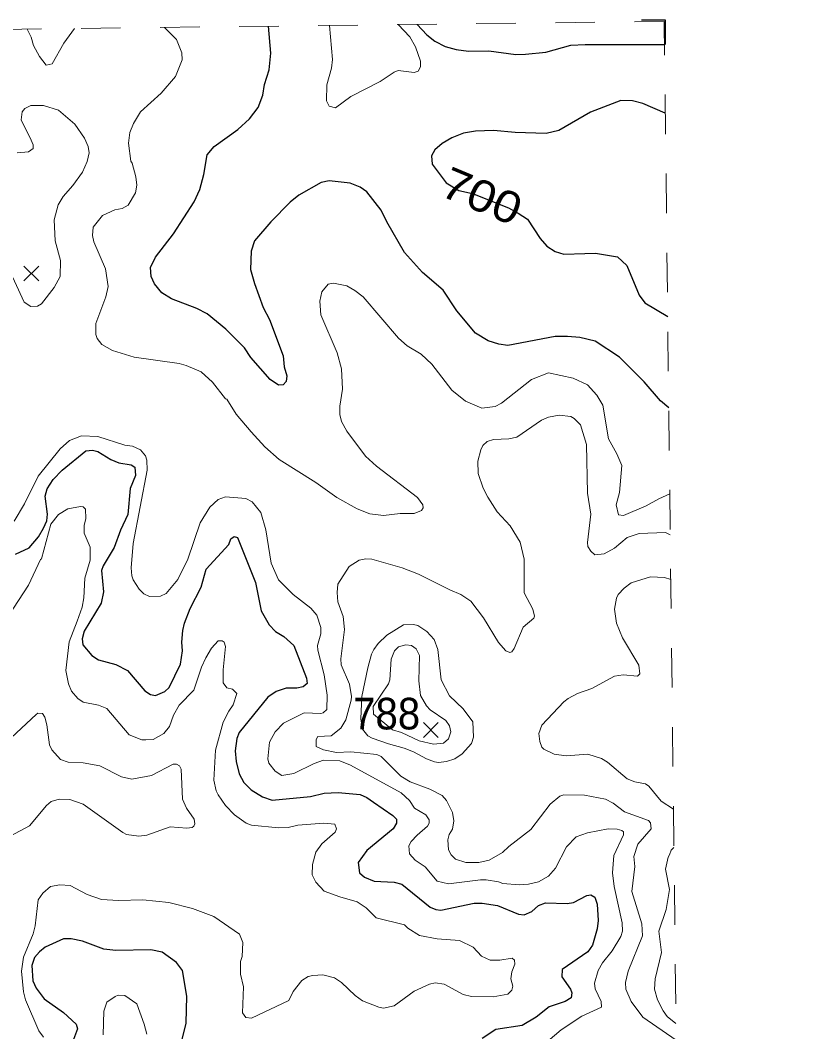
# Model space of a CAD drawing. Extents: x 294.2 to 320.3, y 7482.7 to 7510.7.
# Drawn here: x 318.347 to 320.301, y 7508.188 to 7510.747 of the extents above; entities that cross this region are included whole.
import ezdxf
from ezdxf.enums import TextEntityAlignment as Align

# ---------------------------------------------------------------- set-up
doc = ezdxf.new("R2010")
doc.units = 0
doc.header["$LTSCALE"] = 0.032
doc.linetypes.add('SHORT_DASHED', pattern=[2.7, 1.5, -1.2])
for name, color, linetype, lineweight in [('1', 7, 'Continuous', 25), ('2', 7, 'Continuous', 13), ('21', 7, 'Continuous', 25), ('22', 7, 'SHORT_DASHED', 13), ('63', 7, 'Continuous', 25)]:
    doc.layers.add(name, color=color, linetype=linetype, lineweight=lineweight)
doc.layers.add('61', color=7, linetype='Continuous')

msp = doc.modelspace()

# ---------------------------------------------------------------- linework, layer by layer
at = {"layer": '1'}
for points in [[(319.9877, 7509.7665), (319.9671, 7509.7842), (319.9255, 7509.8322), (319.8633, 7509.8943), (319.8016, 7509.9344), (319.7623, 7509.9438), (319.7316, 7509.947), (319.7004, 7509.9462), (319.5805, 7509.9242), (319.5577, 7509.9274), (319.531, 7509.936), (319.4987, 7509.9549), (319.4518, 7510.0115), (319.4172, 7510.0642), (319.3648, 7510.1082), (319.3192, 7510.1593), (319.2744, 7510.2364), (319.2602, 7510.2663), (319.2233, 7510.3127), (319.2068, 7510.3245), (319.1812, 7510.3347), (319.1286, 7510.3402), (319.1081, 7510.3363), (319.0519, 7510.3041), (319.0299, 7510.2868), (318.9806, 7510.2368), (318.9391, 7510.1883), (318.9308, 7510.1621), (318.9295, 7510.1162), (318.9391, 7510.0804), (318.9614, 7510.0198), (318.9774, 7509.9898), (319.0118, 7509.8978), (319.0149, 7509.8695), (319.0212, 7509.8467), (319.02, 7509.8325), (319.0122, 7509.8247), (319.0004, 7509.8239), (318.9791, 7509.8381), (318.9304, 7509.8931), (318.9144, 7509.9183), (318.8673, 7509.9654), (318.8201, 7510.004), (318.7938, 7510.0174), (318.7297, 7510.0416), (318.7054, 7510.0573), (318.6865, 7510.0801), (318.6778, 7510.0982), (318.6763, 7510.121), (318.6888, 7510.147), (318.7349, 7510.2059), (318.7868, 7510.2869), (318.8009, 7510.3183), (318.8115, 7510.3568), (318.8194, 7510.4064), (318.8375, 7510.4276), (318.8976, 7510.4701), (318.9267, 7510.4968), (318.9487, 7510.5259), (318.9605, 7510.5573), (318.9644, 7510.5841), (318.9766, 7510.6211), (318.9805, 7510.6635), (318.9746, 7510.7316)], [(319.3515, 7510.7362), (319.3757, 7510.71), (319.3962, 7510.6935), (319.4221, 7510.6802), (319.4499, 7510.6723), (319.4806, 7510.6684), (319.5323, 7510.669), (319.6007, 7510.6596), (319.6251, 7510.6604), (319.6766, 7510.6659), (319.7403, 7510.6832), (319.7761, 7510.6856), (319.9769, 7510.6848)], [(319.9789, 7510.5119), (319.9218, 7510.5362), (319.8958, 7510.5425), (319.8662, 7510.5433), (319.7897, 7510.5142), (319.7099, 7510.4678), (319.6777, 7510.46), (319.5987, 7510.4623), (319.5442, 7510.4679), (319.4986, 7510.4664), (319.4679, 7510.4609), (319.4384, 7510.4491), (319.414, 7510.435), (319.396, 7510.4184), (319.3873, 7510.4035), (319.3889, 7510.3823), (319.4243, 7510.3351), (319.4565, 7510.3162), (319.4907, 7510.3083), (319.5819, 7510.2722), (319.6067, 7510.2588), (319.6303, 7510.2431), (319.6625, 7510.1944), (319.679, 7510.1747), (319.7002, 7510.1613), (319.7218, 7510.155), (319.7753, 7510.1566), (319.8023, 7510.157), (319.8579, 7510.1481), (319.8815, 7510.1258), (319.9128, 7510.0511), (319.9275, 7510.0314), (319.985, 7509.9976)], [(318.3348, 7509.3964), (318.3694, 7509.4124), (318.3932, 7509.4399), (318.4054, 7509.4619), (318.4137, 7509.4802), (318.4154, 7509.4969), (318.4098, 7509.5426), (318.4148, 7509.5614), (318.4298, 7509.585), (318.4531, 7509.6082), (318.513, 7509.6576), (318.5297, 7509.6593), (318.543, 7509.6555), (318.5757, 7509.6356), (318.5962, 7509.627), (318.6278, 7509.6222), (318.6367, 7509.6162), (318.6384, 7509.5953), (318.6251, 7509.5625), (318.619, 7509.4964), (318.6001, 7509.4571), (318.5846, 7509.413), (318.5563, 7509.3662), (318.5524, 7509.3549), (318.5574, 7509.3011), (318.5518, 7509.2721), (318.5085, 7509.2011), (318.5035, 7509.1818), (318.5052, 7509.1667), (318.5279, 7509.1398), (318.5446, 7509.1285), (318.5884, 7509.1172), (318.6183, 7509.1021), (318.6617, 7509.0504), (318.6762, 7509.0407), (318.6889, 7509.0385), (318.7128, 7509.0487), (318.7233, 7509.0584), (318.7522, 7509.1176), (318.7572, 7509.1515), (318.7555, 7509.1735), (318.7583, 7509.2031), (318.7622, 7509.2219), (318.7766, 7509.2585), (318.8048, 7509.3128), (318.8176, 7509.358), (318.8742, 7509.4204), (318.8792, 7509.4349), (318.888, 7509.4409), (318.8963, 7509.4382), (318.9424, 7509.3247), (318.9562, 7509.2526), (318.9767, 7509.2171), (318.9928, 7509.2005), (319.0139, 7509.1881), (319.0388, 7509.165), (319.071, 7509.0822), (319.0727, 7509.0693), (319.0627, 7509.0607), (319.0466, 7509.0569), (319.0195, 7509.0569), (318.9945, 7509.0488), (318.9734, 7509.0343), (318.9008, 7508.9451), (318.8947, 7508.93), (318.8908, 7508.8982), (318.893, 7508.8719), (318.9008, 7508.8407), (318.9124, 7508.8186), (318.9307, 7508.8003), (318.9595, 7508.7826), (318.9845, 7508.774), (319.0816, 7508.7831), (319.1154, 7508.7917), (319.1509, 7508.7928), (319.2069, 7508.7879), (319.2236, 7508.7809), (319.2402, 7508.7686), (319.2896, 7508.7353), (319.299, 7508.7261), (319.2984, 7508.7154), (319.2901, 7508.7014), (319.2236, 7508.6465), (319.2014, 7508.6164), (319.2053, 7508.59), (319.2181, 7508.5793), (319.2421, 7508.5689), (319.2926, 7508.5662), (319.3126, 7508.5614), (319.3841, 7508.5033), (319.398, 7508.4969)], [(319.398, 7508.4969), (319.4113, 7508.4958), (319.4957, 7508.513), (319.5156, 7508.513), (319.5545, 7508.5071), (319.6077, 7508.4851), (319.6216, 7508.484)], [(319.6216, 7508.484), (319.641, 7508.4921), (319.6582, 7508.5071), (319.6754, 7508.5141), (319.7303, 7508.5125), (319.7469, 7508.5152), (319.7802, 7508.5329), (319.7907, 7508.534), (319.8007, 7508.5286), (319.8068, 7508.5109), (319.8091, 7508.469), (319.8068, 7508.4485), (319.7946, 7508.4071), (319.783, 7508.3899), (319.7181, 7508.3453), (319.7169, 7508.327), (319.7391, 7508.2958), (319.7425, 7508.2867), (319.7408, 7508.2738), (319.7258, 7508.2641), (319.6848, 7508.2512), (319.6526, 7508.2249), (319.6171, 7508.2039), (319.5505, 7508.1937), (319.5156, 7508.171)], [(318.7546, 7508.1614), (318.7662, 7508.2098), (318.7684, 7508.2776), (318.7573, 7508.3432), (318.7423, 7508.3631), (318.7062, 7508.3894), (318.6768, 7508.3948), (318.5887, 7508.3932), (318.5582, 7508.397), (318.5039, 7508.4174), (318.4756, 7508.4233), (318.4562, 7508.4228), (318.4102, 7508.4018), (318.3952, 7508.3905), (318.383, 7508.3755), (318.3764, 7508.3556), (318.3786, 7508.3168), (318.3869, 7508.2986), (318.4074, 7508.2711), (318.4558, 7508.2367), (318.4886, 7508.2071), (318.4919, 7508.1953), (318.4742, 7508.148)]]:
    msp.add_lwpolyline(points, dxfattribs=at)
at = {"layer": '2'}
for points in [[(318.3641, 7510.7242), (318.3741, 7510.7041), (318.3801, 7510.6828), (318.3951, 7510.6551), (318.4123, 7510.6333), (318.4277, 7510.6365), (318.4568, 7510.6883), (318.4844, 7510.7257)], [(319.9902, 7509.5484), (319.963, 7509.536), (319.9308, 7509.5182), (319.8734, 7509.4937), (319.8608, 7509.4959), (319.855, 7509.5204), (319.863, 7509.5518), (319.8692, 7509.6199), (319.8566, 7509.65), (319.8348, 7509.6874), (319.8209, 7509.7727), (319.8061, 7509.7982), (319.7825, 7509.8244), (319.7461, 7509.841), (319.6836, 7509.8544), (319.6408, 7509.8378), (319.5642, 7509.7778), (319.5482, 7509.7695), (319.515, 7509.7657), (319.4735, 7509.7829), (319.439, 7509.811), (319.388, 7509.8767), (319.3611, 7509.9016), (319.326, 7509.9227), (319.3037, 7509.9425), (319.2143, 7510.0472), (319.1932, 7510.0632), (319.1728, 7510.0747), (319.1396, 7510.0811), (319.1262, 7510.0791), (319.1096, 7510.06), (319.1045, 7510.0357), (319.1076, 7510.0013), (319.1485, 7509.9055), (319.1594, 7509.8646), (319.1625, 7509.8136), (319.1556, 7509.7701), (319.1556, 7509.7497), (319.16, 7509.7318), (319.1728, 7509.7075), (319.22, 7509.6437), (319.2481, 7509.6182), (319.3522, 7509.5396), (319.365, 7509.5211), (319.3663, 7509.5135), (319.3624, 7509.5064), (319.3439, 7509.4988), (319.3082, 7509.4988), (319.266, 7509.4937), (319.2315, 7509.4981), (319.1989, 7509.5103), (319.1479, 7509.539), (319.0943, 7509.5773), (319.0023, 7509.6354), (318.9659, 7509.6673), (318.9314, 7509.7057), (318.8935, 7509.7503), (318.8694, 7509.7881), (318.8657, 7509.7893), (318.8331, 7509.8314), (318.8044, 7509.857), (318.7667, 7509.8729), (318.7489, 7509.878), (318.6352, 7509.8946), (318.5803, 7509.9112), (318.5528, 7509.9265), (318.5413, 7509.9419), (318.5381, 7509.9515), (318.5381, 7509.9796), (318.5637, 7510.0472), (318.5688, 7510.0728), (318.5624, 7510.1175), (318.533, 7510.1864), (318.5292, 7510.2018), (318.5311, 7510.2228), (318.5547, 7510.2528), (318.5864, 7510.2666), (318.6048, 7510.27), (318.6197, 7510.2789), (318.6381, 7510.3101), (318.6416, 7510.329), (318.6393, 7510.3502), (318.6301, 7510.3847), (318.6262, 7510.3901), (318.6205, 7510.4354), (318.6237, 7510.4622), (318.6333, 7510.4852), (318.6511, 7510.5152), (318.7029, 7510.5625), (318.7393, 7510.6046), (318.7565, 7510.6461), (318.7559, 7510.664), (318.7418, 7510.6978), (318.7114, 7510.7284)], [(319.3028, 7510.7356), (319.3324, 7510.7042), (319.3471, 7510.6793), (319.3599, 7510.6429), (319.3599, 7510.6283), (319.3535, 7510.6174), (319.3439, 7510.6142), (319.3031, 7510.6193), (319.2928, 7510.6154), (319.2571, 7510.5912), (319.1836, 7510.5541), (319.1447, 7510.5248), (319.1281, 7510.5293), (319.1217, 7510.5427), (319.1224, 7510.5835), (319.1345, 7510.6257), (319.137, 7510.6474), (319.129, 7510.7335)], [(318.339, 7510.4111), (318.3676, 7510.4137), (318.3792, 7510.422), (318.3792, 7510.4316), (318.3741, 7510.4431), (318.3491, 7510.4948), (318.3517, 7510.5146), (318.3587, 7510.5235), (318.3734, 7510.5306), (318.4054, 7510.5312), (318.4437, 7510.5191), (318.4852, 7510.4839), (318.5094, 7510.4482), (318.5184, 7510.4271), (318.5209, 7510.4112), (318.5164, 7510.3895), (318.5043, 7510.3626), (318.48, 7510.3287), (318.4551, 7510.3007), (318.4423, 7510.2796), (318.4328, 7510.2413), (318.4347, 7510.189), (318.4487, 7510.1392), (318.4475, 7510.0983), (318.4328, 7510.0702), (318.4002, 7510.0293), (318.39, 7510.0236), (318.3734, 7510.0223), (318.3568, 7510.0332), (318.3078, 7510.1397)], [(319.9915, 7509.4452), (319.9792, 7509.4507), (319.9126, 7509.4485), (319.8828, 7509.4381), (319.8502, 7509.4113), (319.8241, 7509.3972), (319.8004, 7509.3947), (319.7902, 7509.4037), (319.7831, 7509.4151), (319.7825, 7509.4254), (319.7902, 7509.4969), (319.7825, 7509.5505), (319.7793, 7509.6731), (319.7647, 7509.7229), (319.7487, 7509.7395), (319.7398, 7509.744), (319.7104, 7509.7478), (319.6836, 7509.7427), (319.6657, 7509.735), (319.6031, 7509.6922), (319.5827, 7509.6878), (319.5444, 7509.6858), (319.5278, 7509.6807), (319.5176, 7509.6711), (319.5118, 7509.6603), (319.5048, 7509.631), (319.5054, 7509.6003), (319.5182, 7509.5633), (319.5297, 7509.5403), (319.5533, 7509.5032), (319.5865, 7509.4675), (319.6114, 7509.4266), (319.6216, 7509.3832), (319.6216, 7509.2983), (319.644, 7509.2568), (319.6478, 7509.2396), (319.6465, 7509.2338), (319.6197, 7509.2115), (319.5967, 7509.1572), (319.591, 7509.1489), (319.5853, 7509.147), (319.5757, 7509.1514), (319.5571, 7509.1725), (319.5193, 7509.235), (319.4871, 7509.2768), (319.4613, 7509.2941), (319.4337, 7509.3058), (319.3541, 7509.3455), (319.3133, 7509.3615), (319.2367, 7509.3832), (319.2213, 7509.3845), (319.2041, 7509.3806), (319.1792, 7509.3647), (319.1507, 7509.3199), (319.1484, 7509.2991), (319.1501, 7509.2757), (319.1639, 7509.2384), (319.1673, 7509.2053), (319.1581, 7509.1313), (319.1587, 7509.116), (319.18, 7509.067), (319.1851, 7509.0364), (319.184, 7509.0264), (319.1708, 7508.9766), (319.1581, 7508.956), (319.1335, 7508.9365), (319.0996, 7508.9348), (319.0956, 7508.9276), (319.0959, 7508.9096), (319.114, 7508.9012), (319.1467, 7508.8945), (319.1835, 7508.8961), (319.2494, 7508.8897), (319.2596, 7508.8846), (319.31, 7508.8347), (319.3337, 7508.8201), (319.3829, 7508.8016), (319.4141, 7508.7856), (319.4256, 7508.7728), (319.4409, 7508.7422), (319.4435, 7508.7218), (319.4405, 7508.7002), (319.4324, 7508.6868), (319.429, 7508.6735), (319.4301, 7508.6479), (319.437, 7508.6356), (319.448, 7508.6247), (319.4742, 7508.6164), (319.5067, 7508.6164), (319.5335, 7508.6221), (319.5673, 7508.6412), (319.5833, 7508.6568), (319.6389, 7508.6994), (319.688, 7508.7633), (319.7117, 7508.7837)], [(318.3315, 7509.4794), (318.3579, 7509.5234), (318.3924, 7509.5936), (318.4475, 7509.6626), (318.4716, 7509.6832), (318.5014, 7509.6955), (318.5427, 7509.6938), (318.6116, 7509.6716), (318.6312, 7509.6696), (318.6513, 7509.6601), (318.6639, 7509.6446), (318.6674, 7509.6334), (318.6679, 7509.6089), (318.6326, 7509.4228), (318.6275, 7509.3615), (318.6288, 7509.3411), (318.6326, 7509.3308), (318.6473, 7509.3072), (318.6594, 7509.2957), (318.6735, 7509.2887), (318.7016, 7509.2894), (318.7163, 7509.2964), (318.7456, 7509.3321), (318.7712, 7509.3832), (318.8018, 7509.4752), (318.8267, 7509.5153), (318.8478, 7509.5339), (318.8663, 7509.5409), (318.9173, 7509.5369), (318.9339, 7509.5285), (318.9552, 7509.5018)], [(318.3169, 7509.2398), (318.3674, 7509.3172), (318.3978, 7509.3826), (318.4009, 7509.3838), (318.4239, 7509.4717), (318.4434, 7509.4962), (318.467, 7509.5107), (318.4991, 7509.5163), (318.506, 7509.5157), (318.5118, 7509.5102), (318.5129, 7509.4862), (318.5083, 7509.4684), (318.5089, 7509.4495), (318.5233, 7509.4138), (318.5239, 7509.3812), (318.5101, 7509.3356), (318.5078, 7509.2857), (318.5037, 7509.2618), (318.4909, 7509.2262), (318.4709, 7509.1746), (318.4623, 7509.1014), (318.4692, 7509.0684), (318.4768, 7509.0499), (318.4928, 7509.0308), (318.5062, 7509.0218), (318.5445, 7509.0141), (318.5662, 7509.0059), (318.6224, 7508.9394), (318.6544, 7508.9265), (318.6647, 7508.9265), (318.6831, 7508.9276), (318.7101, 7508.9421), (318.7245, 7508.9599), (318.7342, 7508.9888), (318.7492, 7509.0142), (318.7859, 7509.0521), (318.8054, 7509.1103), (318.8164, 7509.1336), (318.8307, 7509.1581), (318.8479, 7509.1765), (318.8577, 7509.1765), (318.8629, 7509.1732), (318.8657, 7509.1626), (318.86, 7509.1036), (318.86, 7509.0707), (318.8697, 7509.0579), (318.8835, 7509.0546), (318.8944, 7509.0435), (318.8858, 7509.0151), (318.8743, 7508.9992), (318.8606, 7508.9709), (318.8405, 7508.8999), (318.8369, 7508.8245), (318.8427, 7508.7971), (318.8478, 7508.7869), (318.8657, 7508.7607), (318.8887, 7508.7364), (318.918, 7508.7153), (318.9315, 7508.7109), (319.0005, 7508.7034), (319.0246, 7508.7045), (319.0493, 7508.7109), (319.1153, 7508.716), (319.1428, 7508.7128), (319.1472, 7508.7013), (319.1434, 7508.693), (319.1096, 7508.6636), (319.0943, 7508.6426), (319.0866, 7508.6107), (319.0853, 7508.5845), (319.0949, 7508.566), (319.116, 7508.5436), (319.1555, 7508.5289), (319.1996, 7508.5168)], [(318.9552, 7509.5018), (318.9678, 7509.4573), (318.9819, 7509.373), (319.0004, 7509.3308), (319.0374, 7509.2938), (319.0821, 7509.2593), (319.0968, 7509.2415)], [(319.9996, 7508.7506), (319.9686, 7508.7712), (319.937, 7508.8096), (319.9289, 7508.8147), (319.9019, 7508.82), (319.8828, 7508.8277), (319.833, 7508.8698), (319.8177, 7508.8788), (319.7832, 7508.8903), (319.7283, 7508.8858), (319.6976, 7508.8903), (319.6714, 7508.9031), (319.6663, 7508.9082), (319.6612, 7508.9222), (319.6588, 7508.9426), (319.6668, 7508.9632), (319.7219, 7509.0225), (319.7334, 7509.0308), (319.7564, 7509.0435), (319.7934, 7509.0563), (319.8508, 7509.0876), (319.8726, 7509.0908), (319.9083, 7509.0876), (319.9147, 7509.0933), (319.9121, 7509.115), (319.8707, 7509.184), (319.8553, 7509.2211), (319.8508, 7509.2568), (319.8553, 7509.2849), (319.8598, 7509.2938), (319.8745, 7509.3098), (319.8923, 7509.3232), (319.9415, 7509.3385), (319.9773, 7509.3372), (319.9928, 7509.3317)], [(319.0968, 7509.2415), (319.107, 7509.2108), (319.107, 7509.1949), (319.0987, 7509.1649), (319.0994, 7509.1534), (319.116, 7509.0908), (319.1236, 7509.0397), (319.1223, 7509.0033), (319.1134, 7508.9944), (319.1077, 7508.9931), (319.0655, 7508.9944), (319.0127, 7508.9687), (318.992, 7508.9464), (318.9771, 7508.9202), (318.9731, 7508.8782), (318.976, 7508.8671), (318.9921, 7508.847), (319.0087, 7508.8365), (319.0391, 7508.8409), (319.0902, 7508.8668), (319.1143, 7508.8746), (319.1557, 7508.873), (319.1821, 7508.8624), (319.311, 7508.7922), (319.3317, 7508.7727), (319.3443, 7508.7538), (319.373, 7508.7365), (319.3811, 7508.7237), (319.3811, 7508.7153), (319.3771, 7508.7081), (319.3513, 7508.6856), (319.3358, 7508.6694), (319.33, 7508.6583), (319.3317, 7508.6382), (319.3461, 7508.6221), (319.3714, 7508.6051), (319.4018, 7508.5689), (319.4305, 7508.5622), (319.5114, 7508.5726), (319.5258, 7508.572), (319.5568, 7508.5676), (319.5677, 7508.5631), (319.6091, 7508.5596), (319.6332, 7508.5612), (319.6579, 7508.5673), (319.6831, 7508.5813), (319.7009, 7508.6016), (319.7289, 7508.6554), (319.7538, 7508.6809), (319.7819, 7508.6911), (319.8343, 7508.7013), (319.8573, 7508.7007), (319.8687, 7508.6968), (319.8732, 7508.6936), (319.8732, 7508.686), (319.8489, 7508.6337), (319.8457, 7508.5902), (319.8495, 7508.5558), (319.8694, 7508.4638), (319.8707, 7508.4427), (319.8662, 7508.4293), (319.8445, 7508.3923), (319.8204, 7508.3626), (319.8089, 7508.3431), (319.7998, 7508.3108), (319.8015, 7508.2968), (319.817, 7508.2642), (319.8176, 7508.2503), (319.7676, 7508.2275), (319.7154, 7508.1927), (319.6706, 7508.1549)], [(318.3249, 7508.9324), (318.3868, 7508.9905), (318.3913, 7508.9937), (318.4028, 7508.9931), (318.4092, 7508.9835), (318.4137, 7508.9644), (318.4206, 7508.914), (318.4264, 7508.9011), (318.4482, 7508.8766), (318.4677, 7508.87), (318.5056, 7508.8686), (318.5484, 7508.8609), (318.6033, 7508.8328), (318.6288, 7508.8271), (318.6786, 7508.836), (318.7335, 7508.8647), (318.7418, 7508.8647), (318.7501, 7508.8603), (318.7539, 7508.8526), (318.7572, 7508.7767), (318.7674, 7508.7537), (318.7865, 7508.7256), (318.7884, 7508.7141), (318.7858, 7508.7083), (318.782, 7508.7045), (318.768, 7508.7032), (318.7259, 7508.7064), (318.6671, 7508.6854), (318.6467, 7508.6828), (318.6154, 7508.6873), (318.6064, 7508.6917), (318.5062, 7508.7633), (318.4718, 7508.7753), (318.4449, 7508.776), (318.4251, 7508.7702), (318.413, 7508.76), (318.3702, 7508.709), (318.296, 7508.6696)], [(319.7117, 7508.7837), (319.7219, 7508.7875), (319.7743, 7508.7862), (319.8279, 7508.776), (319.847, 7508.7664), (319.8757, 7508.7441), (319.9365, 7508.7222)], [(319.9365, 7508.7222), (319.9411, 7508.7161), (319.9428, 7508.7011), (319.9095, 7508.6624), (319.8992, 7508.6312), (319.9015, 7508.6056), (319.894, 7508.543), (319.9198, 7508.4613), (319.9211, 7508.4306), (319.8853, 7508.3412), (319.8783, 7508.3125), (319.8789, 7508.2953), (319.8923, 7508.2646), (319.9217, 7508.225), (320.0065, 7508.167)], [(320.0008, 7508.6542), (319.9936, 7508.6473), (319.9898, 7508.6356), (319.9862, 7508.6298), (319.9798, 7508.5992), (319.9894, 7508.5481), (319.9811, 7508.497), (319.9626, 7508.4421), (319.9696, 7508.3885), (319.9537, 7508.3221), (319.9517, 7508.2953), (319.9594, 7508.2684), (319.9734, 7508.2409), (319.9837, 7508.2269), (320.006, 7508.2089)], [(319.4014, 7508.4229), (319.4581, 7508.4185), (319.4931, 7508.4023), (319.5138, 7508.3795), (319.5361, 7508.3687), (319.5603, 7508.3687), (319.5913, 7508.3737), (319.597, 7508.3687), (319.5981, 7508.3587), (319.5903, 7508.3395), (319.5878, 7508.3219), (319.5929, 7508.3032), (319.5907, 7508.293), (319.5804, 7508.283), (319.5437, 7508.2766), (319.4882, 7508.2773), (319.4678, 7508.2818), (319.4193, 7508.3087), (319.3963, 7508.3118), (319.3822, 7508.308), (319.3432, 7508.2908), (319.2928, 7508.2538), (319.266, 7508.248), (319.2539, 7508.2499), (319.213, 7508.2665), (319.1938, 7508.2793), (319.1594, 7508.3125), (319.1415, 7508.3246), (319.1128, 7508.3322), (319.0873, 7508.3304), (319.0751, 7508.3278), (319.0591, 7508.3176), (319.0374, 7508.2901), (319.0266, 7508.2671), (318.9315, 7508.2221), (318.9177, 7508.2243), (318.9091, 7508.236), (318.9114, 7508.3017), (318.9039, 7508.334), (318.9039, 7508.3655), (318.9079, 7508.3783), (318.9102, 7508.4134), (318.9016, 7508.4345), (318.8368, 7508.4794), (318.7828, 7508.5), (318.7226, 7508.5153), (318.6569, 7508.5219), (318.5954, 7508.5197), (318.5523, 7508.5225), (318.5162, 7508.5353), (318.473, 7508.5577), (318.4469, 7508.5595), (318.4232, 7508.5551), (318.404, 7508.5385), (318.3919, 7508.5213), (318.3843, 7508.4562), (318.3792, 7508.4357), (318.3549, 7508.377), (318.3498, 7508.3412), (318.3549, 7508.2889), (318.36, 7508.2684), (318.3938, 7508.1905), (318.4053, 7508.1739)], [(319.1996, 7508.5168), (319.222, 7508.5015), (319.2475, 7508.4759), (319.319, 7508.4581), (319.3273, 7508.4497), (319.3567, 7508.4318), (319.4014, 7508.4229)], [(318.6669, 7508.1821), (318.6607, 7508.2073), (318.6415, 7508.2582), (318.6115, 7508.2793), (318.5943, 7508.2806), (318.5866, 7508.2773), (318.5662, 7508.2627), (318.5585, 7508.2404), (318.5567, 7508.1803)]]:
    msp.add_lwpolyline(points, dxfattribs=at)
for points in [[(319.2788, 7508.9164), (319.2372, 7508.9305), (319.2264, 7508.9368), (319.2128, 7508.9533), (319.2089, 7508.9793), (319.2112, 7509.0359), (319.2264, 7509.1087), (319.2353, 7509.1432), (319.2411, 7509.1546), (319.2527, 7509.1703), (319.2747, 7509.1908), (319.3167, 7509.2176), (319.3414, 7509.2185), (319.3529, 7509.2159), (319.3758, 7509.2006), (319.3944, 7509.1802), (319.4033, 7509.1546), (319.4122, 7509.078), (319.4333, 7509.0378), (319.4678, 7509.0052), (319.492, 7508.972), (319.494, 7508.9331), (319.4888, 7508.9171), (319.4646, 7508.891), (319.4461, 7508.8782), (319.4256, 7508.8718), (319.4052, 7508.8692), (319.395, 7508.8711), (319.3746, 7508.8782), (319.342, 7508.8964), (319.3184, 7508.905)], [(319.2934, 7509.1514), (319.2851, 7509.1304), (319.282, 7509.078), (319.2788, 7509.0678), (319.2398, 7509.011), (319.241, 7508.9913), (319.289, 7508.952), (319.3118, 7508.945), (319.3558, 7508.9237), (319.3924, 7508.9158), (319.4173, 7508.9177), (319.4301, 7508.9286), (319.4361, 7508.9467), (319.4327, 7508.9616), (319.4233, 7508.975), (319.384, 7509.0025), (319.3745, 7509.0123), (319.3599, 7509.0384), (319.3554, 7509.0755), (319.3573, 7509.14), (319.3483, 7509.1565), (319.3371, 7509.1651), (319.3221, 7509.1667), (319.3037, 7509.1617)]]:
    msp.add_lwpolyline(points, close=True, dxfattribs=at)
at = {"layer": '21'}
for p, q in [((318.3559, 7510.1248), (318.3934, 7510.0873)), ((318.3934, 7510.1248), (318.3559, 7510.0873)), ((319.3667, 7508.9701), (319.4042, 7508.9326)), ((319.4042, 7508.9701), (319.3667, 7508.9326))]:
    msp.add_line(p, q, dxfattribs=at)
at = {"layer": '22'}
msp.add_line((320.3015, 7483.0604), (319.9762, 7510.7437), dxfattribs=at)
msp.add_lwpolyline([(294.2515, 7510.4214), (307.9016, 7510.5978), (319.9762, 7510.7437)], dxfattribs=at)
at = {"layer": '63'}
msp.add_lwpolyline([(319.9795, 7510.685), (319.9795, 7510.7466), (319.9188, 7510.7466)], dxfattribs=at)

# ---------------------------------------------------------------- texts
at = {"layer": '61', "width": 1.15}
msp.add_text('700', height=0.08, rotation=337.376, dxfattribs=at).set_placement((319.4997, 7510.265), align=Align.CENTER)
at = {"layer": '61', "width": 0.95}
msp.add_text('788', height=0.08, dxfattribs=at).set_placement((319.2739, 7508.9527), align=Align.CENTER)

doc.saveas('drawing.dxf')
